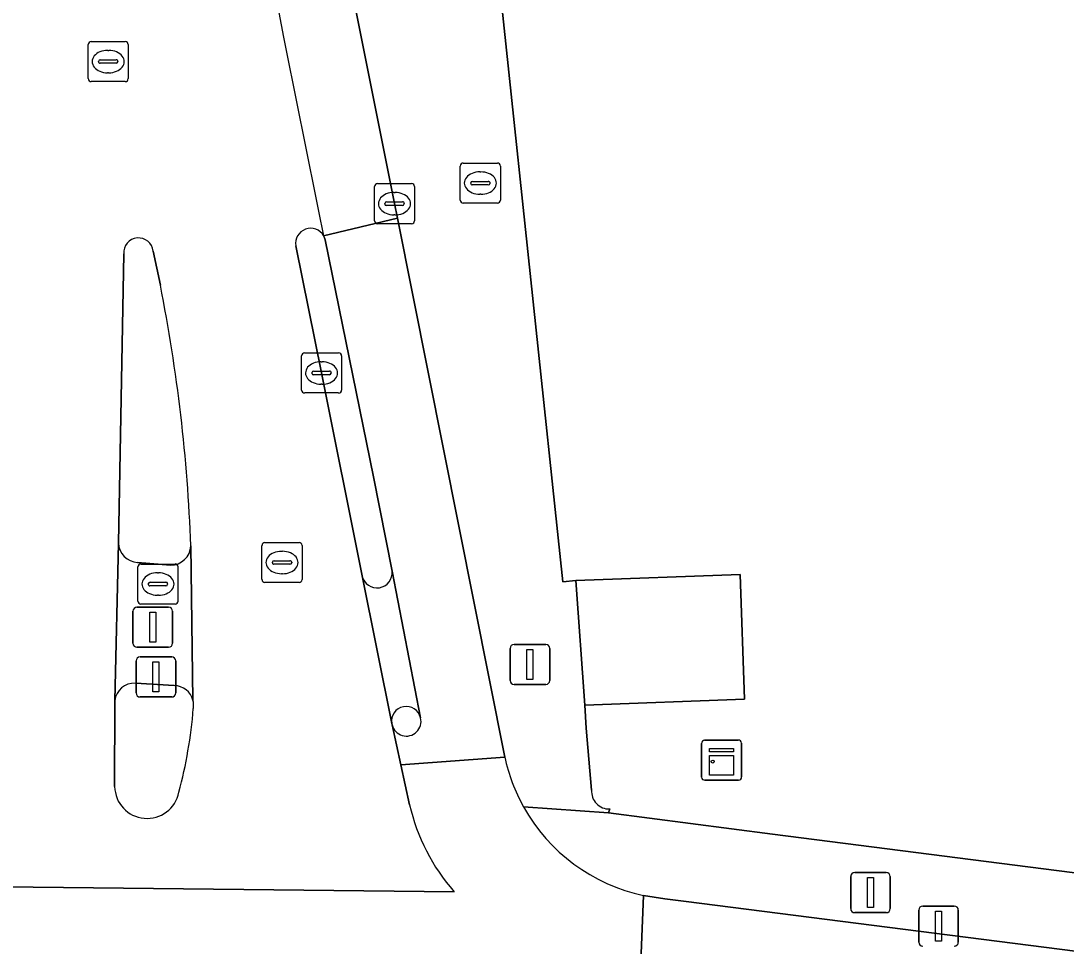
# Model space of a CAD drawing. Extents: x 159716 to 160783, y 383290 to 384031.
# Drawn here: x 160594.47 to 160620.58, y 383304.65 to 383327.77 of the extents above; entities that cross this region are included whole.
import ezdxf

# ---------------------------------------------------------------- set-up
doc = ezdxf.new("R2010")
doc.units = 0
for name, color, linetype in [('IMGEO_Brandkraan', 7, 'Continuous'), ('IMGEO_Drukknoppaal', 7, 'Continuous'), ('IMGEO_Erf', 7, 'Continuous'), ('IMGEO_Fietspad_gesloten', 7, 'Continuous'), ('IMGEO_Kast', 7, 'Continuous'), ('IMGEO_Kolk', 7, 'Continuous'), ('IMGEO_Lichtmast', 7, 'Continuous'), ('IMGEO_Pand', 7, 'Continuous'), ('IMGEO_Rijbaan_lokaal_gesloten', 7, 'Continuous'), ('IMGEO_Rijbaan_lokaal_open', 7, 'Continuous'), ('IMGEO_Rioolput', 7, 'Continuous'), ('IMGEO_Verkeerseiland_gesloten', 7, 'Continuous'), ('IMGEO_Verkeersregelinstallatiepaal', 7, 'Continuous'), ('IMGEO_Voetpad_open', 7, 'Continuous')]:
    doc.layers.add(name, color=color, linetype=linetype)

msp = doc.modelspace()

# ---------------------------------------------------------------- linework, layer by layer
at = {"layer": 'IMGEO_Brandkraan'}
for p, q in [((160605.445, 383323.29), (160605.445, 383324.142)), ((160605.52, 383324.216), (160606.372, 383324.216)), ((160605.933, 383323.996), (160605.958, 383323.996)), ((160606.446, 383324.142), (160606.446, 383323.29)), ((160605.704, 383323.71), (160605.704, 383323.722)), ((160605.747, 383323.759), (160606.145, 383323.759)), ((160606.188, 383323.722), (160606.188, 383323.71)), ((160606.142, 383323.673), (160605.744, 383323.673)), ((160606.372, 383323.216), (160605.52, 383323.216)), ((160605.956, 383323.436), (160605.931, 383323.436))]:
    msp.add_line(p, q, dxfattribs=at)
for points in [[(160605.445, 383323.29), (160605.445, 383324.142)], [(160605.52, 383324.216), (160606.372, 383324.216)], [(160606.446, 383324.142), (160606.446, 383323.29)], [(160606.372, 383323.216), (160605.52, 383323.216)]]:
    msp.add_lwpolyline(points, dxfattribs=at)
for centre, radius, start, end in [((160605.522, 383324.14), 0.0765, 91.552, 178.448), ((160605.522, 383324.14), 0.0765, 91.552, 178.448), ((160606.37, 383324.14), 0.0765, 1.552, 88.448), ((160606.37, 383324.14), 0.0765, 1.552, 88.448), ((160605.744, 383323.719), 0.0403, 85.8775, 175.7526), ((160606.149, 383323.721), 0.0386, 1.7309, 96.639), ((160605.741, 383323.709), 0.0366, 178.938, 274.7102), ((160606.145, 383323.716), 0.043, 264.8664, 352.4533), ((160605.522, 383323.292), 0.0765, 181.552, 268.448), ((160605.522, 383323.292), 0.0765, 181.552, 268.448), ((160606.37, 383323.292), 0.0765, 271.552, 358.448), ((160606.37, 383323.292), 0.0765, 271.552, 358.448)]:
    msp.add_arc(centre, radius, start, end, dxfattribs=at)
for centre, major_axis, ratio, start_param, end_param in [((160605.932, 383323.716), (-0.387, 0.002), 0.722429, 4.712389, 7.853982), ((160605.957, 383323.716), (-0.39, 0.002), 0.717154, 1.570796, 4.712389)]:
    msp.add_ellipse(centre, major_axis=major_axis, ratio=ratio, start_param=start_param, end_param=end_param, dxfattribs=at)
at = {"layer": 'IMGEO_Drukknoppaal'}
for p, q in [((160616.895, 383304.75), (160616.895, 383305.55)), ((160616.895, 383305.55), (160616.895, 383304.75)), ((160616.995, 383305.65), (160617.785, 383305.65)), ((160617.785, 383305.65), (160616.995, 383305.65)), ((160617.885, 383305.55), (160617.885, 383304.75)), ((160617.885, 383304.75), (160617.885, 383305.55))]:
    msp.add_line(p, q, dxfattribs=at)
msp.add_lwpolyline([(160617.315, 383305.525), (160617.465, 383305.525), (160617.465, 383304.775), (160617.315, 383304.775), (160617.315, 383305.525)], dxfattribs=at)
for centre, start, end in [((160616.995, 383305.55), 90, 180), ((160616.995, 383305.55), 90, 180), ((160617.785, 383305.55), 0, 90), ((160617.785, 383305.55), 360, 90), ((160616.995, 383304.75), 180, 270), ((160616.995, 383304.75), 180, 270), ((160617.785, 383304.75), 270, 0), ((160617.785, 383304.75), 270, 0)]:
    msp.add_arc(centre, 0.1, start, end, dxfattribs=at)
at = {"layer": 'IMGEO_Erf'}
for points in [[(160659.707, 383373.138), (160659.992, 383370.383), (160659.234, 383370.242), (160659.807, 383364.617), (160654.828, 383364.163), (160644.378, 383363.211), (160644.858, 383358.267), (160645.181, 383354.947), (160633.886, 383353.922), (160635.686, 383337.422), (160616.929, 383335.741), (160611.81, 383335.284), (160606.709, 383334.829), (160605.784, 383334.747), (160608.007, 383313.753), (160608.327, 383313.782), (160612.434, 383313.936), (160612.547, 383310.818), (160608.552, 383310.674), (160608.585, 383310.092), (160608.726, 383308.55)], [(160609.176, 383308.079), (160609.149, 383307.977), (160613.24, 383307.449), (160663.884, 383300.966), (160663.899, 383301.091), (160664.599, 383301.031), (160667.175, 383301.221), (160673.89, 383304.51)]]:
    msp.add_lwpolyline(points, dxfattribs=at)
msp.add_arc((160609.157, 383308.511), 0.433, 174.873, 272.5146, dxfattribs=at)
at = {"layer": 'IMGEO_Fietspad_gesloten'}
for points in [[(160603.875, 383322.836), (160602.03, 383322.398), (160602.054, 383322.349), (160602.07, 383322.297), (160603.273, 383316.378), (160603.742, 383314.021), (160604.453, 383310.353)], [(160603.74, 383310.177), (160603.959, 383309.18), (160606.554, 383309.374), (160603.875, 383322.836)], [(160662.62, 383299.183), (160611.021, 383305.775), (160610.554, 383305.835), (160610.025, 383305.915), (160609.931, 383303.645), (160611.664, 383303.613), (160611.749, 383303.611), (160612.844, 383303.457), (160616.667, 383302.962), (160617.783, 383302.89), (160621.476, 383302.422), (160662.056, 383297.207)]]:
    msp.add_lwpolyline(points, dxfattribs=at)
msp.add_arc((160604.097, 383310.265), 0.367, 193.822, 13.9099, dxfattribs=at)
at = {"layer": 'IMGEO_Kast'}
for p, q in [((160611.471, 383308.872), (160611.471, 383309.713)), ((160611.471, 383309.713), (160611.471, 383308.872)), ((160611.546, 383309.797), (160612.387, 383309.797)), ((160612.387, 383309.797), (160611.546, 383309.797)), ((160612.471, 383309.722), (160612.471, 383308.881)), ((160612.471, 383308.881), (160612.471, 383309.722)), ((160612.396, 383308.797), (160611.555, 383308.797)), ((160611.555, 383308.797), (160612.396, 383308.797))]:
    msp.add_line(p, q, dxfattribs=at)
for points in [[(160611.666, 383309.587), (160612.266, 383309.587), (160612.266, 383309.502), (160611.666, 383309.502), (160611.666, 383309.587)], [(160611.666, 383309.412), (160612.266, 383309.412), (160612.266, 383308.923), (160611.666, 383308.923), (160611.666, 383309.412)]]:
    msp.add_lwpolyline(points, dxfattribs=at)
msp.add_circle((160611.75, 383309.261), 0.0377, dxfattribs=at)
for centre, start, end in [((160611.549, 383309.719), 92.4484, 184.2845), ((160611.549, 383309.719), 92.4484, 184.2845), ((160612.393, 383309.719), 2.4484, 94.2845), ((160612.393, 383309.719), 2.4484, 94.2845), ((160611.549, 383308.875), 182.4484, 274.2845), ((160611.549, 383308.875), 182.4484, 274.2845), ((160612.393, 383308.875), 272.4484, 4.2845), ((160612.393, 383308.875), 272.4484, 4.2845)]:
    msp.add_arc(centre, 0.0779, start, end, dxfattribs=at)
at = {"layer": 'IMGEO_Kolk'}
for p, q in [((160603.301, 383322.776), (160603.301, 383323.628)), ((160603.376, 383323.702), (160604.228, 383323.702)), ((160603.789, 383323.482), (160603.814, 383323.482)), ((160604.302, 383323.628), (160604.302, 383322.776)), ((160603.56, 383323.196), (160603.56, 383323.208)), ((160603.603, 383323.245), (160604.001, 383323.245)), ((160604.044, 383323.208), (160604.044, 383323.196)), ((160603.998, 383323.159), (160603.6, 383323.159)), ((160604.228, 383322.702), (160603.376, 383322.702)), ((160603.812, 383322.922), (160603.787, 383322.922)), ((160601.479, 383318.545), (160601.479, 383319.397)), ((160601.554, 383319.471), (160602.406, 383319.471)), ((160602.48, 383319.397), (160602.48, 383318.545)), ((160601.967, 383319.251), (160601.992, 383319.251)), ((160601.738, 383318.965), (160601.738, 383318.977)), ((160602.176, 383318.928), (160601.778, 383318.928)), ((160601.781, 383319.014), (160602.179, 383319.014)), ((160602.222, 383318.977), (160602.222, 383318.965)), ((160601.99, 383318.691), (160601.965, 383318.691)), ((160602.406, 383318.471), (160601.554, 383318.471))]:
    msp.add_line(p, q, dxfattribs=at)
for points in [[(160603.301, 383322.776), (160603.301, 383323.628)], [(160603.376, 383323.702), (160604.228, 383323.702)], [(160604.302, 383323.628), (160604.302, 383322.776)], [(160604.228, 383322.702), (160603.376, 383322.702)], [(160601.479, 383318.545), (160601.479, 383319.397)], [(160601.554, 383319.471), (160602.406, 383319.471)], [(160602.48, 383319.397), (160602.48, 383318.545)], [(160602.406, 383318.471), (160601.554, 383318.471)]]:
    msp.add_lwpolyline(points, dxfattribs=at)
for centre, radius, start, end in [((160603.378, 383323.626), 0.0765, 91.552, 178.448), ((160603.378, 383323.626), 0.0765, 91.552, 178.448), ((160604.226, 383323.626), 0.0765, 1.552, 88.448), ((160604.226, 383323.626), 0.0765, 1.552, 88.448), ((160603.6, 383323.205), 0.0403, 85.8775, 175.7526), ((160604.005, 383323.207), 0.0386, 1.7309, 96.639), ((160603.597, 383323.195), 0.0366, 178.938, 274.7102), ((160604.001, 383323.202), 0.043, 264.8664, 352.4533), ((160603.378, 383322.778), 0.0765, 181.552, 268.448), ((160603.378, 383322.778), 0.0765, 181.552, 268.448), ((160604.226, 383322.778), 0.0765, 271.552, 358.448), ((160604.226, 383322.778), 0.0765, 271.552, 358.448), ((160601.556, 383319.395), 0.0765, 91.552, 178.448), ((160601.556, 383319.395), 0.0765, 91.552, 178.448), ((160602.404, 383319.395), 0.0765, 1.552, 88.448), ((160602.404, 383319.395), 0.0765, 1.552, 88.448), ((160601.778, 383318.974), 0.0403, 85.8775, 175.7526), ((160601.775, 383318.964), 0.0366, 178.938, 274.7102), ((160602.179, 383318.971), 0.043, 264.8664, 352.4533), ((160602.183, 383318.976), 0.0386, 1.7309, 96.639), ((160601.556, 383318.547), 0.0765, 181.552, 268.448), ((160601.556, 383318.547), 0.0765, 181.552, 268.448), ((160602.404, 383318.547), 0.0765, 271.552, 358.448), ((160602.404, 383318.547), 0.0765, 271.552, 358.448)]:
    msp.add_arc(centre, radius, start, end, dxfattribs=at)
for centre, major_axis, ratio, start_param, end_param in [((160603.788, 383323.202), (-0.387, 0.002), 0.722429, 4.712389, 7.853982), ((160603.813, 383323.202), (-0.39, 0.002), 0.717154, 1.570796, 4.712389), ((160601.966, 383318.971), (-0.387, 0.002), 0.722429, 4.712389, 7.853982), ((160601.991, 383318.971), (-0.39, 0.002), 0.717154, 1.570796, 4.712389)]:
    msp.add_ellipse(centre, major_axis=major_axis, ratio=ratio, start_param=start_param, end_param=end_param, dxfattribs=at)
at = {"layer": 'IMGEO_Lichtmast'}
for p, q in [((160597.345, 383310.975), (160597.345, 383311.775)), ((160597.345, 383311.775), (160597.345, 383310.975)), ((160597.445, 383311.875), (160598.235, 383311.875)), ((160598.235, 383311.875), (160597.445, 383311.875)), ((160598.335, 383311.775), (160598.335, 383310.975)), ((160598.335, 383310.975), (160598.335, 383311.775)), ((160598.235, 383310.875), (160597.445, 383310.875)), ((160597.445, 383310.875), (160598.235, 383310.875))]:
    msp.add_line(p, q, dxfattribs=at)
msp.add_lwpolyline([(160597.765, 383311.75), (160597.915, 383311.75), (160597.915, 383311), (160597.765, 383311), (160597.765, 383311.75)], dxfattribs=at)
for centre, start, end in [((160597.445, 383311.775), 90, 180), ((160597.445, 383311.775), 90, 180), ((160598.235, 383311.775), 0, 90), ((160598.235, 383311.775), 360, 90), ((160597.445, 383310.975), 180, 270), ((160597.445, 383310.975), 180, 270), ((160598.235, 383310.975), 270, 0), ((160598.235, 383310.975), 270, 0)]:
    msp.add_arc(centre, 0.1, start, end, dxfattribs=at)
at = {"layer": 'IMGEO_Pand'}
msp.add_lwpolyline([(160608.552, 383310.674), (160612.547, 383310.818), (160612.434, 383313.936), (160608.327, 383313.782)], close=True, dxfattribs=at)
at = {"layer": 'IMGEO_Rijbaan_lokaal_gesloten'}
for points in [[(160602.03, 383322.398), (160603.875, 383322.836), (160603.802, 383323.202), (160602.788, 383328.285), (160601.093, 383336.777)], [(160577.892, 383306.182), (160577.778, 383306.197), (160500, 383316.709), (160486.062, 383318.807), (160472.26, 383320.241), (160451.222, 383322.426), (160446.544, 383322.901), (160437.581, 383323.812), (160424.277, 383325.265), (160424.111, 383323.335), (160452.223, 383320.364), (160486.389, 383316.854), (160498.28, 383315.238), (160579.205, 383304.366), (160609.931, 383303.645), (160610.025, 383305.915)], [(160605.292, 383306.009), (160589.511, 383306.179), (160589.595, 383309.609)], [(160606.554, 383309.374), (160603.959, 383309.18), (160604.178, 383308.184)]]:
    msp.add_lwpolyline(points, dxfattribs=at)
for centre, radius, start, end in [((161260.264, 383457.37), 671.93, 189.861768, 191.587929), ((160611.022, 383310.348), 4.573, 192.2986, 209.0152), ((160609.037, 383309.3), 4.985, 192.9337, 221.3079), ((160610.964, 383310.33), 4.513, 209.1661, 257.9911)]:
    msp.add_arc(centre, radius, start, end, dxfattribs=at)
at = {"layer": 'IMGEO_Rijbaan_lokaal_open'}
for points in [[(160596.811, 383308.636), (160596.814, 383310.715), (160596.816, 383310.786), (160596.904, 383314.718), (160597.038, 383321.949)], [(160597.771, 383322.014), (160597.953, 383321.165)], [(160604.178, 383308.184), (160603.959, 383309.18), (160603.74, 383310.177), (160603.732, 383310.213), (160602.991, 383313.9), (160601.98, 383318.971), (160601.338, 383322.147)], [(160598.715, 383314.652), (160598.767, 383310.793)], [(160589.595, 383309.609), (160589.511, 383306.179), (160605.292, 383306.009)]]:
    msp.add_lwpolyline(points, dxfattribs=at)
for centre, radius, start, end in [((161260.264, 383457.37), 671.93, 189.861768, 191.587929), ((160601.706, 383322.212), 0.374, 29.8709, 190.0022), ((160597.405, 383321.978), 0.368, 5.5542, 184.5809), ((160556.805, 383313.05), 41.941, 2.1894, 11.1568), ((160598.308, 383310.669), 0.476, 349.8338, 15.1214), ((160587.147, 383311.517), 11.666, 344.9846, 355.4157), ((160597.62, 383308.649), 0.809, 180.9106, 349.042), ((160609.037, 383309.3), 4.985, 192.9337, 221.3079)]:
    msp.add_arc(centre, radius, start, end, dxfattribs=at)
at = {"layer": 'IMGEO_Rioolput'}
for p, q in [((160596.149, 383326.326), (160596.149, 383327.178)), ((160596.224, 383327.252), (160597.076, 383327.252)), ((160597.15, 383327.178), (160597.15, 383326.326)), ((160596.637, 383327.032), (160596.662, 383327.032)), ((160596.408, 383326.746), (160596.408, 383326.758)), ((160596.846, 383326.709), (160596.448, 383326.709)), ((160596.451, 383326.795), (160596.849, 383326.795)), ((160596.892, 383326.758), (160596.892, 383326.746)), ((160596.66, 383326.472), (160596.635, 383326.472)), ((160597.076, 383326.252), (160596.224, 383326.252)), ((160600.491, 383313.809), (160600.491, 383314.661)), ((160600.566, 383314.735), (160601.418, 383314.735)), ((160601.492, 383314.661), (160601.492, 383313.809)), ((160600.979, 383314.515), (160601.004, 383314.515)), ((160597.392, 383313.272), (160597.392, 383314.124)), ((160597.467, 383314.198), (160598.319, 383314.198)), ((160598.393, 383314.124), (160598.393, 383313.272)), ((160600.75, 383314.229), (160600.75, 383314.241)), ((160601.188, 383314.192), (160600.79, 383314.192)), ((160600.793, 383314.278), (160601.191, 383314.278)), ((160601.234, 383314.241), (160601.234, 383314.229)), ((160597.88, 383313.978), (160597.905, 383313.978)), ((160601.002, 383313.955), (160600.977, 383313.955)), ((160597.651, 383313.692), (160597.651, 383313.704)), ((160598.089, 383313.655), (160597.691, 383313.655)), ((160597.694, 383313.741), (160598.092, 383313.741)), ((160598.135, 383313.704), (160598.135, 383313.692)), ((160601.418, 383313.735), (160600.566, 383313.735)), ((160597.903, 383313.418), (160597.878, 383313.418)), ((160598.319, 383313.198), (160597.467, 383313.198))]:
    msp.add_line(p, q, dxfattribs=at)
for points in [[(160596.149, 383326.326), (160596.149, 383327.178)], [(160596.224, 383327.252), (160597.076, 383327.252)], [(160597.15, 383327.178), (160597.15, 383326.326)], [(160597.076, 383326.252), (160596.224, 383326.252)], [(160600.491, 383313.809), (160600.491, 383314.661)], [(160600.566, 383314.735), (160601.418, 383314.735)], [(160601.492, 383314.661), (160601.492, 383313.809)], [(160597.392, 383313.272), (160597.392, 383314.124)], [(160597.467, 383314.198), (160598.319, 383314.198)], [(160598.393, 383314.124), (160598.393, 383313.272)], [(160601.418, 383313.735), (160600.566, 383313.735)], [(160598.319, 383313.198), (160597.467, 383313.198)]]:
    msp.add_lwpolyline(points, dxfattribs=at)
for centre, radius, start, end in [((160596.226, 383327.176), 0.0765, 91.552, 178.448), ((160596.226, 383327.176), 0.0765, 91.552, 178.448), ((160597.074, 383327.176), 0.0765, 1.552, 88.448), ((160597.074, 383327.176), 0.0765, 1.552, 88.448), ((160596.448, 383326.755), 0.0403, 85.8775, 175.7526), ((160596.445, 383326.745), 0.0366, 178.938, 274.7102), ((160596.849, 383326.752), 0.043, 264.8664, 352.4533), ((160596.853, 383326.757), 0.0386, 1.7309, 96.639), ((160596.226, 383326.328), 0.0765, 181.552, 268.448), ((160596.226, 383326.328), 0.0765, 181.552, 268.448), ((160597.074, 383326.328), 0.0765, 271.552, 358.448), ((160597.074, 383326.328), 0.0765, 271.552, 358.448), ((160600.568, 383314.659), 0.0765, 91.552, 178.448), ((160600.568, 383314.659), 0.0765, 91.552, 178.448), ((160601.416, 383314.659), 0.0765, 1.552, 88.448), ((160601.416, 383314.659), 0.0765, 1.552, 88.448), ((160597.469, 383314.122), 0.0765, 91.552, 178.448), ((160597.469, 383314.122), 0.0765, 91.552, 178.448), ((160598.317, 383314.122), 0.0765, 1.552, 88.448), ((160598.317, 383314.122), 0.0765, 1.552, 88.448), ((160600.79, 383314.238), 0.0403, 85.8775, 175.7526), ((160600.787, 383314.228), 0.0366, 178.938, 274.7102), ((160601.191, 383314.235), 0.043, 264.8664, 352.4533), ((160601.195, 383314.24), 0.0386, 1.7309, 96.639), ((160600.568, 383313.811), 0.0765, 181.552, 268.448), ((160600.568, 383313.811), 0.0765, 181.552, 268.448), ((160601.416, 383313.811), 0.0765, 271.552, 358.448), ((160601.416, 383313.811), 0.0765, 271.552, 358.448), ((160597.691, 383313.701), 0.0403, 85.8775, 175.7526), ((160597.688, 383313.691), 0.0366, 178.938, 274.7102), ((160598.092, 383313.698), 0.043, 264.8664, 352.4533), ((160598.096, 383313.703), 0.0386, 1.7309, 96.639), ((160597.469, 383313.274), 0.0765, 181.552, 268.448), ((160597.469, 383313.274), 0.0765, 181.552, 268.448), ((160598.317, 383313.274), 0.0765, 271.552, 358.448), ((160598.317, 383313.274), 0.0765, 271.552, 358.448)]:
    msp.add_arc(centre, radius, start, end, dxfattribs=at)
for centre, major_axis, ratio, start_param, end_param in [((160596.636, 383326.752), (-0.387, 0.002), 0.722429, 4.712389, 7.853982), ((160596.661, 383326.752), (-0.39, 0.002), 0.717154, 1.570796, 4.712389), ((160600.978, 383314.235), (-0.387, 0.002), 0.722429, 4.712389, 7.853982), ((160601.003, 383314.235), (-0.39, 0.002), 0.717154, 1.570796, 4.712389), ((160597.879, 383313.698), (-0.387, 0.002), 0.722429, 4.712389, 7.853982), ((160597.904, 383313.698), (-0.39, 0.002), 0.717154, 1.570796, 4.712389)]:
    msp.add_ellipse(centre, major_axis=major_axis, ratio=ratio, start_param=start_param, end_param=end_param, dxfattribs=at)
at = {"layer": 'IMGEO_Verkeerseiland_gesloten'}
for points in [[(160603.742, 383314.021), (160603.273, 383316.378), (160602.07, 383322.297), (160602.054, 383322.349), (160602.03, 383322.398)], [(160597.038, 383321.949), (160596.904, 383314.718)], [(160597.953, 383321.165), (160597.771, 383322.014)], [(160601.338, 383322.147), (160601.98, 383318.971), (160602.991, 383313.9)], [(160597.38, 383314.236), (160598.207, 383314.168)], [(160598.3, 383311.159), (160597.329, 383311.218)], [(160596.816, 383310.786), (160596.814, 383310.715), (160596.811, 383308.636)], [(160603.732, 383310.213), (160603.74, 383310.177)]]:
    msp.add_lwpolyline(points, dxfattribs=at)
for centre, radius, start, end in [((160601.706, 383322.212), 0.374, 29.8709, 190.0022), ((160597.405, 383321.978), 0.368, 5.5542, 184.5809), ((160556.805, 383313.05), 41.941, 2.1894, 11.1568), ((160597.417, 383314.749), 0.514, 183.4501, 265.8322), ((160598.211, 383314.672), 0.504, 269.5235, 357.7047), ((160603.363, 383313.982), 0.381, 192.4069, 5.8986), ((160597.296, 383310.737), 0.482, 86.0273, 174.1746), ((160598.294, 383310.67), 0.489, 14.5593, 89.2673), ((160598.308, 383310.669), 0.476, 349.8338, 15.1214), ((160587.147, 383311.517), 11.666, 344.9846, 355.4157), ((160604.094, 383310.273), 0.367, 12.4986, 189.4787), ((160604.097, 383310.265), 0.367, 193.822, 13.9099), ((160597.62, 383308.649), 0.809, 180.9106, 349.042)]:
    msp.add_arc(centre, radius, start, end, dxfattribs=at)
at = {"layer": 'IMGEO_Verkeersregelinstallatiepaal'}
for p, q in [((160597.368, 383313.117), (160598.158, 383313.117)), ((160598.158, 383313.117), (160597.368, 383313.117)), ((160597.268, 383312.217), (160597.268, 383313.017)), ((160597.268, 383313.017), (160597.268, 383312.217)), ((160598.258, 383313.017), (160598.258, 383312.217)), ((160598.258, 383312.217), (160598.258, 383313.017)), ((160598.158, 383312.117), (160597.368, 383312.117)), ((160597.368, 383312.117), (160598.158, 383312.117)), ((160606.69, 383311.288), (160606.69, 383312.088)), ((160606.69, 383312.088), (160606.69, 383311.288)), ((160606.79, 383312.188), (160607.58, 383312.188)), ((160607.58, 383312.188), (160606.79, 383312.188)), ((160607.68, 383312.088), (160607.68, 383311.288)), ((160607.68, 383311.288), (160607.68, 383312.088)), ((160607.58, 383311.188), (160606.79, 383311.188)), ((160606.79, 383311.188), (160607.58, 383311.188)), ((160615.196, 383305.586), (160615.196, 383306.386)), ((160615.196, 383306.386), (160615.196, 383305.586)), ((160615.296, 383306.486), (160616.086, 383306.486)), ((160616.086, 383306.486), (160615.296, 383306.486)), ((160616.186, 383306.386), (160616.186, 383305.586)), ((160616.186, 383305.586), (160616.186, 383306.386)), ((160616.086, 383305.486), (160615.296, 383305.486)), ((160615.296, 383305.486), (160616.086, 383305.486))]:
    msp.add_line(p, q, dxfattribs=at)
for points in [[(160597.688, 383312.992), (160597.838, 383312.992), (160597.838, 383312.242), (160597.688, 383312.242), (160597.688, 383312.992)], [(160607.11, 383312.063), (160607.26, 383312.063), (160607.26, 383311.313), (160607.11, 383311.313), (160607.11, 383312.063)], [(160615.616, 383306.361), (160615.766, 383306.361), (160615.766, 383305.611), (160615.616, 383305.611), (160615.616, 383306.361)]]:
    msp.add_lwpolyline(points, dxfattribs=at)
for centre, start, end in [((160597.368, 383313.017), 90, 180), ((160597.368, 383313.017), 90, 180), ((160598.158, 383313.017), 0, 90), ((160598.158, 383313.017), 360, 90), ((160597.368, 383312.217), 180, 270), ((160597.368, 383312.217), 180, 270), ((160598.158, 383312.217), 270, 0), ((160598.158, 383312.217), 270, 0), ((160606.79, 383312.088), 90, 180), ((160606.79, 383312.088), 90, 180), ((160607.58, 383312.088), 0, 90), ((160607.58, 383312.088), 360, 90), ((160606.79, 383311.288), 180, 270), ((160606.79, 383311.288), 180, 270), ((160607.58, 383311.288), 270, 0), ((160607.58, 383311.288), 270, 0), ((160615.296, 383306.386), 90, 180), ((160615.296, 383306.386), 90, 180), ((160616.086, 383306.386), 0, 90), ((160616.086, 383306.386), 360, 90), ((160615.296, 383305.586), 180, 270), ((160615.296, 383305.586), 180, 270), ((160616.086, 383305.586), 270, 0), ((160616.086, 383305.586), 270, 0)]:
    msp.add_arc(centre, 0.1, start, end, dxfattribs=at)
at = {"layer": 'IMGEO_Voetpad_open'}
for points in [[(160608.726, 383308.55), (160608.585, 383310.092), (160608.552, 383310.674), (160608.327, 383313.782), (160608.007, 383313.753), (160605.784, 383334.747), (160605.112, 383341.09), (160603.47, 383356.793), (160599.658, 383393.859)], [(160601.94, 383338.711), (160603.97, 383328.539), (160602.788, 383328.285), (160603.802, 383323.202), (160603.875, 383322.836), (160606.554, 383309.374)], [(160596.904, 383314.718), (160596.816, 383310.786)], [(160598.767, 383310.793), (160598.715, 383314.652)], [(160598.207, 383314.168), (160597.38, 383314.236)], [(160602.991, 383313.9), (160603.732, 383310.213)], [(160604.453, 383310.353), (160603.742, 383314.021)], [(160597.329, 383311.218), (160598.3, 383311.159)], [(160663.884, 383300.966), (160613.24, 383307.449), (160609.149, 383307.977), (160607.023, 383308.13)], [(160607.023, 383308.13), (160609.149, 383307.977), (160609.176, 383308.079)], [(160610.025, 383305.915), (160610.554, 383305.835), (160611.021, 383305.775), (160662.62, 383299.183)]]:
    msp.add_lwpolyline(points, dxfattribs=at)
for centre, radius, start, end in [((160597.417, 383314.749), 0.514, 183.4501, 265.8322), ((160598.211, 383314.672), 0.504, 269.5235, 357.7047), ((160603.363, 383313.982), 0.381, 192.4069, 5.8986), ((160597.296, 383310.737), 0.482, 86.0273, 174.1746), ((160598.294, 383310.67), 0.489, 14.5593, 89.2673), ((160604.094, 383310.273), 0.367, 12.4986, 189.4787), ((160611.022, 383310.348), 4.573, 192.2986, 209.0152), ((160609.157, 383308.511), 0.433, 174.873, 272.5146), ((160610.964, 383310.33), 4.513, 209.1661, 257.9911)]:
    msp.add_arc(centre, radius, start, end, dxfattribs=at)

doc.saveas('drawing.dxf')
